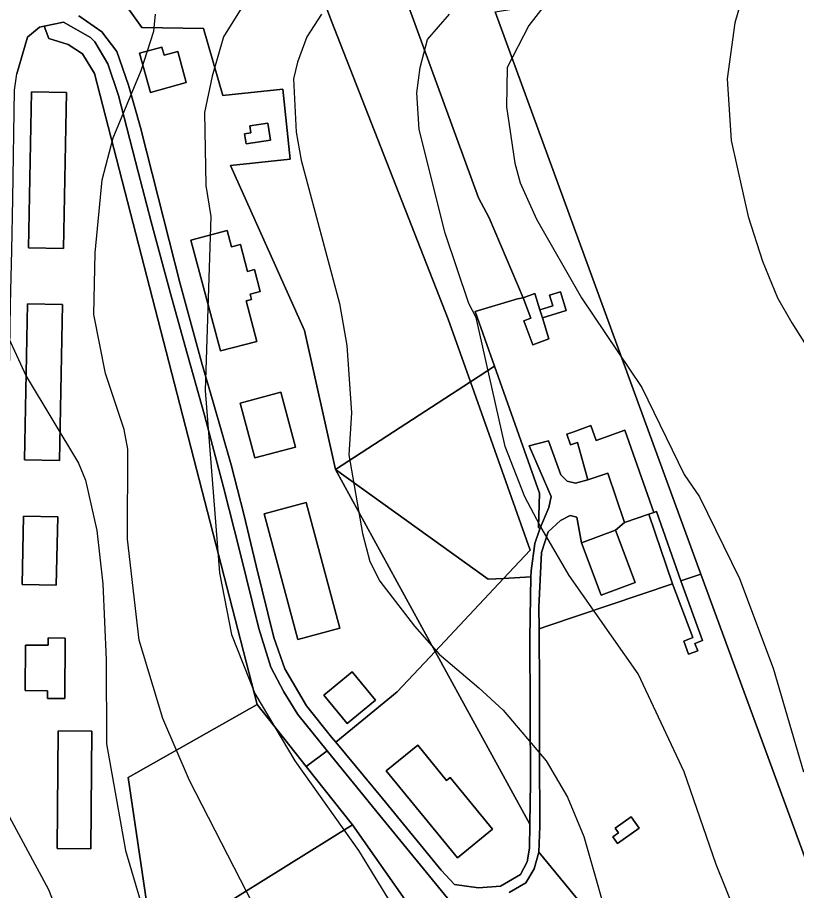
# Model space of a CAD drawing. Extents: x -510989 to -501240, y -1184665 to -1176098.
# Drawn here: x -505079.5 to -504801.8, y -1179867.2 to -1179556.1 of the extents above; entities that cross this region are included whole.
import ezdxf

# ---------------------------------------------------------------- set-up
doc = ezdxf.new("R2010")
doc.units = 0
for name, color, linetype in [('lesni_pozemek', 7, 'Continuous'), ('ostatni_plocha_x_manipulacni_plocha', 7, 'Continuous'), ('ostatni_plocha_x_ostatni_komunikace', 7, 'Continuous'), ('trvaly_travni_porost', 7, 'Continuous'), ('vrstevnice_01', 7, 'Continuous'), ('vrstevnice_02', 7, 'Continuous'), ('zastavena_plocha_a_nadvori', 7, 'Continuous')]:
    doc.layers.add(name, color=color, linetype=linetype)

msp = doc.modelspace()

# ---------------------------------------------------------------- linework, layer by layer
at = {"layer": 'lesni_pozemek'}
for points in [[(-505025.92, -1179401.8), (-505016.66, -1179398.06), (-504956.7, -1179509.16), (-504938.14, -1179543.91), (-504942.34, -1179545.85), (-504915.11, -1179620.42), (-504911.34, -1179627.55), (-504899.24, -1179656), (-504901.21, -1179656.35), (-504916.33, -1179660.87), (-504909.51, -1179680.4), (-504918.03, -1179685.94), (-504925.95, -1179663.61), (-504967.53, -1179557.49)], [(-505025.92, -1179401.8), (-504967.53, -1179557.49), (-504925.95, -1179663.61), (-504918.03, -1179685.94), (-504966.15, -1179717.24), (-504977.11, -1179667.66), (-505003.52, -1179608.82), (-504982.24, -1179606.57), (-504984.87, -1179581.71), (-505006.21, -1179583.97), (-505013.16, -1179560.11), (-505035.11, -1179559.65), (-505043.24, -1179548.27), (-505046.81, -1179515.97), (-505049.44, -1179513.16), (-505074.24, -1179486.69), (-505087.41, -1179476.08), (-505116.75, -1179447.43), (-505119.91, -1179450.08), (-505130.4, -1179441.92), (-505115, -1179436.01)], [(-504791.18, -1179524.93), (-504779.19, -1179571.1), (-504737.74, -1179713.52), (-504716.55, -1179774.62), (-504798.62, -1179856.09), (-504835.94, -1179754.53), (-504909.19, -1179554.06), (-504856.8, -1179545.69), (-504827.69, -1179527.9), (-504801.54, -1179521.81)], [(-504911.72, -1179756.34), (-504906.25, -1179756.01), (-504930.64, -1179782.01), (-504966.15, -1179717.24)], [(-504896.47, -1179755.42), (-504896.83, -1179777.25), (-504896.78, -1179802.58), (-504896.68, -1179828.79), (-504896.89, -1179843.57), (-504930.64, -1179782.01), (-504906.25, -1179756.01)], [(-504843.1, -1179756.94), (-504835.94, -1179754.53), (-504798.62, -1179856.09), (-504797.37, -1179859.51), (-504782, -1179901.5), (-504722.94, -1179973.01), (-504833.52, -1179926.66), (-504893.67, -1179853.57), (-504893.29, -1179844.3), (-504893.43, -1179818.19), (-504893.42, -1179795.65), (-504893.55, -1179773.93), (-504890.4, -1179772.86), (-504846, -1179757.92), (-504838.76, -1179777.09), (-504842.03, -1179778.33), (-504840.27, -1179783), (-504836.99, -1179781.77), (-504838, -1179779.16), (-504835.28, -1179778.15)], [(-504866.46, -1179845.05), (-504865.29, -1179846.68), (-504867.3, -1179848.11), (-504865.58, -1179850.52), (-504857.93, -1179845.05), (-504860.78, -1179841)]]:
    msp.add_lwpolyline(points, close=True, dxfattribs=at)
msp.add_lwpolyline([(-505031, -1179888), (-504960.02, -1179843.85), (-504868.48, -1179974.28)], dxfattribs=at)
at = {"layer": 'ostatni_plocha_x_manipulacni_plocha'}
for points in [[(-504909.19, -1179554.06), (-504835.94, -1179754.53), (-504843.1, -1179756.94), (-504851.76, -1179732.16), (-504852.62, -1179732.48), (-504862.95, -1179703.22), (-504873.22, -1179706.85), (-504875.09, -1179701.57), (-504881.21, -1179703.77), (-504883.7, -1179704.66), (-504882.35, -1179708.42), (-504879.86, -1179707.53), (-504876.13, -1179720.93), (-504880.6, -1179722.13), (-504883.57, -1179721.41), (-504885.83, -1179719.06), (-504890.22, -1179707.05), (-504897.06, -1179708.78), (-504889.23, -1179726.81), (-504890.05, -1179730.76), (-504893.35, -1179738.38), (-504893.79, -1179737.92), (-504893.41, -1179725.6), (-504909.51, -1179680.4), (-504916.33, -1179660.87), (-504901.21, -1179656.35), (-504899.24, -1179656), (-504896.54, -1179663.24), (-504898.97, -1179664.17), (-504895.74, -1179672.78), (-504890.04, -1179670.66), (-504892.36, -1179663.13), (-504883.9, -1179660.53), (-504885.93, -1179653.93), (-504889.8, -1179655.12), (-504888.65, -1179658.85), (-504893.24, -1179660.26), (-504895.03, -1179654.43), (-504899.24, -1179656), (-504911.34, -1179627.55), (-504915.11, -1179620.42), (-504942.34, -1179545.85)], [(-505043.24, -1179548.27), (-505035.11, -1179559.65), (-505013.16, -1179560.11), (-505006.21, -1179583.97), (-504984.87, -1179581.71), (-504982.24, -1179606.57), (-505003.52, -1179608.82), (-504977.11, -1179667.66), (-504966.15, -1179717.24), (-504930.64, -1179782.01), (-504944.17, -1179796.43), (-504966.04, -1179814.4), (-504967.55, -1179812.58), (-504976.49, -1179801.38), (-504984.12, -1179788.27), (-504988.1, -1179777.1), (-504994.41, -1179751.51), (-504998.83, -1179733.07), (-505003.32, -1179715.52), (-505009.73, -1179693.22), (-505013.68, -1179679.77), (-505021.51, -1179651.06), (-505029.36, -1179620.11), (-505035.65, -1179595.36), (-505039.86, -1179580.24), (-505044.05, -1179568.25), (-505049.39, -1179561.2), (-505057.56, -1179555.52)], [(-505087.26, -1179872.27), (-505086.87, -1179840.55), (-505086.3, -1179822.95), (-505086.05, -1179810.89), (-505085.31, -1179795.3), (-505083.85, -1179768.38), (-505083.38, -1179758.27), (-505082.8, -1179714.64), (-505081.93, -1179658.4), (-505081.42, -1179638.99), (-505081.16, -1179620.74), (-505080.48, -1179581.99), (-505079.63, -1179576.2), (-505075.9, -1179563.19), (-505071.64, -1179559.56), (-505069.89, -1179559.2), (-505068.25, -1179563.64), (-505061.38, -1179565.76), (-505056.32, -1179569.06), (-505051.98, -1179576.06), (-504994, -1179801.01), (-505040, -1179827), (-505031, -1179888)], [(-504868.48, -1179974.28), (-504960.02, -1179843.85), (-504976.54, -1179823.02), (-504969.03, -1179817.48), (-504950.3, -1179840.52), (-504925.18, -1179871.28)], [(-504904.28, -1179867.96), (-504898.33, -1179864.45), (-504895.27, -1179859.54), (-504893.67, -1179853.57), (-504833.52, -1179926.66)]]:
    msp.add_lwpolyline(points, dxfattribs=at)
for points in [[(-505063.11, -1179557.79), (-505053.41, -1179563.3), (-505051.9, -1179564.84), (-505047.31, -1179572.63), (-505043.48, -1179583.98), (-505036.4, -1179611.17), (-505031.8, -1179628.98), (-505024.9, -1179654.47), (-505019.76, -1179672.89), (-505012.84, -1179697.82), (-505005.98, -1179723.51), (-505000.07, -1179746.91), (-504993.48, -1179773.91), (-504989.15, -1179787.59), (-504984.54, -1179796.49), (-504979.53, -1179804.56), (-504969.03, -1179817.48), (-504976.54, -1179823.02), (-504994, -1179801.01), (-505051.98, -1179576.06), (-505056.32, -1179569.06), (-505061.38, -1179565.76), (-505068.25, -1179563.64), (-505069.89, -1179559.2)], [(-505035.97, -1179568.82), (-505032.05, -1179582.85), (-505019.31, -1179579.3), (-505022.33, -1179568.29), (-505027.23, -1179569.59), (-505028.02, -1179566.7)], [(-505074.49, -1179582.64), (-505075.57, -1179638.17), (-505063.07, -1179638.41), (-505061.99, -1179582.88)], [(-504996.68, -1179594.76), (-504996.3, -1179597.28), (-504998.51, -1179597.61), (-504997.99, -1179601.12), (-504989.34, -1179599.83), (-504990.24, -1179593.8)], [(-505017.67, -1179635.5), (-505007.11, -1179674.96), (-504994.1, -1179671.54), (-504997.96, -1179657.14), (-504996.03, -1179656.62), (-504996.54, -1179654.69), (-504992.97, -1179653.73), (-504995.01, -1179645.99), (-504997.42, -1179646.64), (-504999.99, -1179636.98), (-505003.13, -1179637.82), (-505004.67, -1179632.02)], [(-505075.94, -1179658.17), (-505076.98, -1179713.72), (-505064.48, -1179713.95), (-505063.44, -1179658.4)], [(-504909.51, -1179680.4), (-504893.41, -1179725.6), (-504893.79, -1179737.92), (-504893.35, -1179738.38), (-504895.04, -1179743.55), (-504896.43, -1179753.28), (-504896.47, -1179755.42), (-504906.25, -1179756.01), (-504896.78, -1179745.92), (-504918.03, -1179685.94)], [(-504966.15, -1179717.24), (-504918.03, -1179685.94), (-504896.78, -1179745.92), (-504906.25, -1179756.01), (-504911.72, -1179756.34)], [(-505000.09, -1179693.52), (-504994.87, -1179713.08), (-504980.38, -1179709.21), (-504985.6, -1179689.65)], [(-504991.57, -1179732.96), (-504979.5, -1179777.83), (-504964.53, -1179773.8), (-504976.6, -1179728.93)], [(-505077.33, -1179733.78), (-505077.82, -1179758.23), (-505065.62, -1179758.47), (-505065.13, -1179734.02)], [(-504882.45, -1179733.6), (-504880.07, -1179734.25), (-504878.45, -1179743.29), (-504871.48, -1179761.95), (-504859.36, -1179757.42), (-504866.27, -1179738.85), (-504863.09, -1179736.06), (-504854.5, -1179733.12), (-504846, -1179757.92), (-504890.4, -1179772.86), (-504893.55, -1179773.93), (-504893.6, -1179766.25), (-504892.75, -1179746.84), (-504890.3, -1179739.41), (-504885.93, -1179735.4)], [(-505062.44, -1179777.31), (-505068.49, -1179777.21), (-505068.5, -1179779.83), (-505076.63, -1179779.81), (-505076.72, -1179795.91), (-505068.75, -1179796.06), (-505068.73, -1179798.85), (-505062.56, -1179798.81)], [(-504944.17, -1179796.43), (-504930.64, -1179782.01), (-504896.89, -1179843.57), (-504897.01, -1179852.17), (-504897.77, -1179857.02), (-504900.15, -1179861.52), (-504907.31, -1179865.68), (-504915.14, -1179866.26), (-504923.66, -1179865.04), (-504928.47, -1179860), (-504949.33, -1179834.5), (-504966.04, -1179814.4)], [(-504970.29, -1179797.62), (-504961.97, -1179807.69), (-504951.87, -1179799.35), (-504960.19, -1179789.28)], [(-505064.98, -1179810.34), (-505065.32, -1179852.29), (-505053.32, -1179852.38), (-505052.98, -1179810.44)], [(-504948.07, -1179824.61), (-504922.67, -1179855.6), (-504910.19, -1179845.37), (-504925.26, -1179826.99), (-504926.5, -1179828), (-504936.83, -1179815.4)]]:
    msp.add_lwpolyline(points, close=True, dxfattribs=at)
at = {"layer": 'ostatni_plocha_x_ostatni_komunikace'}
for points in [[(-505057.56, -1179555.52), (-505049.39, -1179561.2), (-505044.05, -1179568.25), (-505039.86, -1179580.24), (-505035.65, -1179595.36), (-505029.36, -1179620.11), (-505021.51, -1179651.06), (-505013.68, -1179679.77), (-505009.73, -1179693.22), (-505003.32, -1179715.52), (-504998.83, -1179733.07), (-504994.41, -1179751.51), (-504988.1, -1179777.1), (-504984.12, -1179788.27), (-504976.49, -1179801.38), (-504967.55, -1179812.58), (-504966.04, -1179814.4), (-504949.33, -1179834.5), (-504928.47, -1179860), (-504923.66, -1179865.04), (-504915.14, -1179866.26), (-504907.31, -1179865.68), (-504900.15, -1179861.52), (-504897.77, -1179857.02), (-504897.01, -1179852.17), (-504896.89, -1179843.57), (-504896.68, -1179828.79), (-504896.78, -1179802.58), (-504896.83, -1179777.25), (-504896.47, -1179755.42), (-504896.43, -1179753.28), (-504895.04, -1179743.55), (-504893.35, -1179738.38), (-504890.05, -1179730.76), (-504889.23, -1179726.81), (-504897.06, -1179708.78), (-504890.22, -1179707.05), (-504885.83, -1179719.06), (-504883.57, -1179721.41), (-504880.6, -1179722.13), (-504876.13, -1179720.93), (-504869.1, -1179718.52), (-504863.09, -1179736.06), (-504866.27, -1179738.85), (-504878.45, -1179743.29), (-504880.07, -1179734.25), (-504882.45, -1179733.6), (-504885.93, -1179735.4), (-504890.3, -1179739.41), (-504892.75, -1179746.84), (-504893.6, -1179766.25), (-504893.55, -1179773.93), (-504893.42, -1179795.65), (-504893.43, -1179818.19), (-504893.29, -1179844.3), (-504893.67, -1179853.57), (-504895.27, -1179859.54), (-504898.33, -1179864.45), (-504904.28, -1179867.96)], [(-504925.18, -1179871.28), (-504950.3, -1179840.52), (-504969.03, -1179817.48), (-504979.53, -1179804.56), (-504984.54, -1179796.49), (-504989.15, -1179787.59), (-504993.48, -1179773.91), (-505000.07, -1179746.91), (-505005.98, -1179723.51), (-505012.84, -1179697.82), (-505019.76, -1179672.89), (-505024.9, -1179654.47), (-505031.8, -1179628.98), (-505036.4, -1179611.17), (-505043.48, -1179583.98), (-505047.31, -1179572.63), (-505051.9, -1179564.84), (-505053.41, -1179563.3), (-505063.11, -1179557.79), (-505069.89, -1179559.2), (-505071.64, -1179559.56), (-505075.9, -1179563.19), (-505079.63, -1179576.2)]]:
    msp.add_lwpolyline(points, dxfattribs=at)
at = {"layer": 'trvaly_travni_porost'}
msp.add_lwpolyline([(-504994, -1179801.01), (-504976.54, -1179823.02), (-504960.02, -1179843.85), (-505031, -1179888), (-505040, -1179827)], close=True, dxfattribs=at)
at = {"layer": 'vrstevnice_01'}
for points in [[(-504791.59, -1179484), (-504802.81, -1179492), (-504819.09, -1179498), (-504832.5, -1179502), (-504850, -1179510), (-504856.19, -1179514), (-504867.69, -1179523), (-504881.81, -1179539), (-504897.19, -1179559), (-504904.91, -1179574), (-504905.19, -1179588), (-504902.19, -1179608), (-504900.31, -1179615), (-504894.5, -1179628), (-504878.5, -1179656), (-504856.91, -1179688), (-504841.81, -1179719), (-504836.41, -1179727), (-504822.19, -1179756), (-504810.09, -1179788), (-504799.31, -1179825)], [(-504986.31, -1179890), (-505018.19, -1179828), (-505027.69, -1179806), (-505036.09, -1179778), (-505040.19, -1179742), (-505040.09, -1179710), (-505041.41, -1179703), (-505048.09, -1179683), (-505052.19, -1179662), (-505051.81, -1179640), (-505049.31, -1179614), (-505045.31, -1179599), (-505035.41, -1179575), (-505030.91, -1179561), (-505030.31, -1179555)], [(-504971.09, -1179555), (-504976.31, -1179563), (-504979.69, -1179572), (-504981.09, -1179578), (-504980.09, -1179597), (-504978.41, -1179607), (-504964.69, -1179658), (-504962.09, -1179673), (-504960.41, -1179697), (-504961.31, -1179712), (-504956.5, -1179740), (-504953.91, -1179750), (-504950.31, -1179757), (-504938, -1179773), (-504929.19, -1179783), (-504915, -1179795), (-504906.41, -1179803), (-504891, -1179821), (-504883.41, -1179834), (-504877.59, -1179848), (-504867, -1179885)], [(-505058.09, -1179893), (-505068.31, -1179867), (-505087.31, -1179832)]]:
    msp.add_lwpolyline(points, dxfattribs=at)
at = {"layer": 'vrstevnice_02'}
for points in [[(-504786.19, -1179507), (-504808.5, -1179526), (-504816.69, -1179538), (-504819.81, -1179544), (-504823.81, -1179558), (-504826.59, -1179578), (-504825.09, -1179600), (-504819, -1179627), (-504814, -1179643), (-504808.59, -1179656), (-504803.5, -1179665), (-504783.91, -1179696)], [(-505099.09, -1179547), (-505092.69, -1179596), (-505091.5, -1179617), (-505083.19, -1179669), (-505076.31, -1179684), (-505057.69, -1179715), (-505055.19, -1179721), (-505051.19, -1179739), (-505049.09, -1179758), (-505047.81, -1179785), (-505047.69, -1179815), (-505041, -1179853), (-505026.5, -1179902)], [(-504998.5, -1179551), (-505006, -1179563), (-505010.09, -1179577), (-505012.81, -1179590), (-505012.31, -1179616), (-505010.5, -1179627), (-505012.59, -1179689), (-505007.5, -1179754), (-505003.19, -1179776), (-504994.91, -1179797), (-504980.59, -1179821), (-504957.91, -1179853), (-504946.31, -1179872)], [(-504813.91, -1179899), (-504830.41, -1179858), (-504841.81, -1179825), (-504858.31, -1179790), (-504882.81, -1179755), (-504893.31, -1179737), (-504898.69, -1179727), (-504905.69, -1179709), (-504916, -1179663), (-504918.59, -1179658), (-504927.09, -1179633), (-504936.31, -1179596), (-504937.09, -1179583), (-504936, -1179574), (-504933.31, -1179564), (-504925.5, -1179555)]]:
    msp.add_lwpolyline(points, dxfattribs=at)
at = {"layer": 'zastavena_plocha_a_nadvori'}
for points in [[(-505035.97, -1179568.82), (-505028.02, -1179566.7), (-505027.23, -1179569.59), (-505022.33, -1179568.29), (-505019.31, -1179579.3), (-505032.05, -1179582.85)], [(-505074.49, -1179582.64), (-505061.99, -1179582.88), (-505063.07, -1179638.41), (-505075.57, -1179638.17)], [(-504996.68, -1179594.76), (-504990.24, -1179593.8), (-504989.34, -1179599.83), (-504997.99, -1179601.12), (-504998.51, -1179597.61), (-504996.3, -1179597.28)], [(-505017.67, -1179635.5), (-505004.67, -1179632.02), (-505003.13, -1179637.82), (-504999.99, -1179636.98), (-504997.42, -1179646.64), (-504995.01, -1179645.99), (-504992.97, -1179653.73), (-504996.54, -1179654.69), (-504996.03, -1179656.62), (-504997.96, -1179657.14), (-504994.1, -1179671.54), (-505007.11, -1179674.96)], [(-504899.24, -1179656), (-504895.03, -1179654.43), (-504893.24, -1179660.26), (-504892.36, -1179663.13), (-504890.04, -1179670.66), (-504895.74, -1179672.78), (-504898.97, -1179664.17), (-504896.54, -1179663.24)], [(-504889.8, -1179655.12), (-504885.93, -1179653.93), (-504883.9, -1179660.53), (-504892.36, -1179663.13), (-504893.24, -1179660.26), (-504888.65, -1179658.85)], [(-505075.94, -1179658.17), (-505063.44, -1179658.4), (-505064.48, -1179713.95), (-505076.98, -1179713.72)], [(-505000.09, -1179693.52), (-504985.6, -1179689.65), (-504980.38, -1179709.21), (-504994.87, -1179713.08)], [(-504875.09, -1179701.57), (-504873.22, -1179706.85), (-504862.95, -1179703.22), (-504852.62, -1179732.48), (-504854.5, -1179733.12), (-504863.09, -1179736.06), (-504869.1, -1179718.52), (-504876.13, -1179720.93), (-504879.86, -1179707.53), (-504882.35, -1179708.42), (-504883.7, -1179704.66), (-504881.21, -1179703.77)], [(-504991.57, -1179732.96), (-504976.6, -1179728.93), (-504964.53, -1179773.8), (-504979.5, -1179777.83)], [(-505077.33, -1179733.78), (-505065.13, -1179734.02), (-505065.62, -1179758.47), (-505077.82, -1179758.23)], [(-504852.62, -1179732.48), (-504851.76, -1179732.16), (-504843.1, -1179756.94), (-504835.28, -1179778.15), (-504838, -1179779.16), (-504836.99, -1179781.77), (-504840.27, -1179783), (-504842.03, -1179778.33), (-504838.76, -1179777.09), (-504846, -1179757.92), (-504854.5, -1179733.12)], [(-504878.45, -1179743.29), (-504866.27, -1179738.85), (-504859.36, -1179757.42), (-504871.48, -1179761.95)], [(-505062.44, -1179777.31), (-505062.56, -1179798.81), (-505068.73, -1179798.85), (-505068.75, -1179796.06), (-505076.72, -1179795.91), (-505076.63, -1179779.81), (-505068.5, -1179779.83), (-505068.49, -1179777.21)], [(-504970.29, -1179797.62), (-504960.19, -1179789.28), (-504951.87, -1179799.35), (-504961.97, -1179807.69)], [(-505064.98, -1179810.34), (-505052.98, -1179810.44), (-505053.32, -1179852.38), (-505065.32, -1179852.29)], [(-504948.07, -1179824.61), (-504936.83, -1179815.4), (-504926.5, -1179828), (-504925.26, -1179826.99), (-504910.19, -1179845.37), (-504922.67, -1179855.6)], [(-504866.46, -1179845.05), (-504860.78, -1179841), (-504857.93, -1179845.05), (-504865.58, -1179850.52), (-504867.3, -1179848.11), (-504865.29, -1179846.68)]]:
    msp.add_lwpolyline(points, close=True, dxfattribs=at)

doc.saveas('drawing.dxf')
